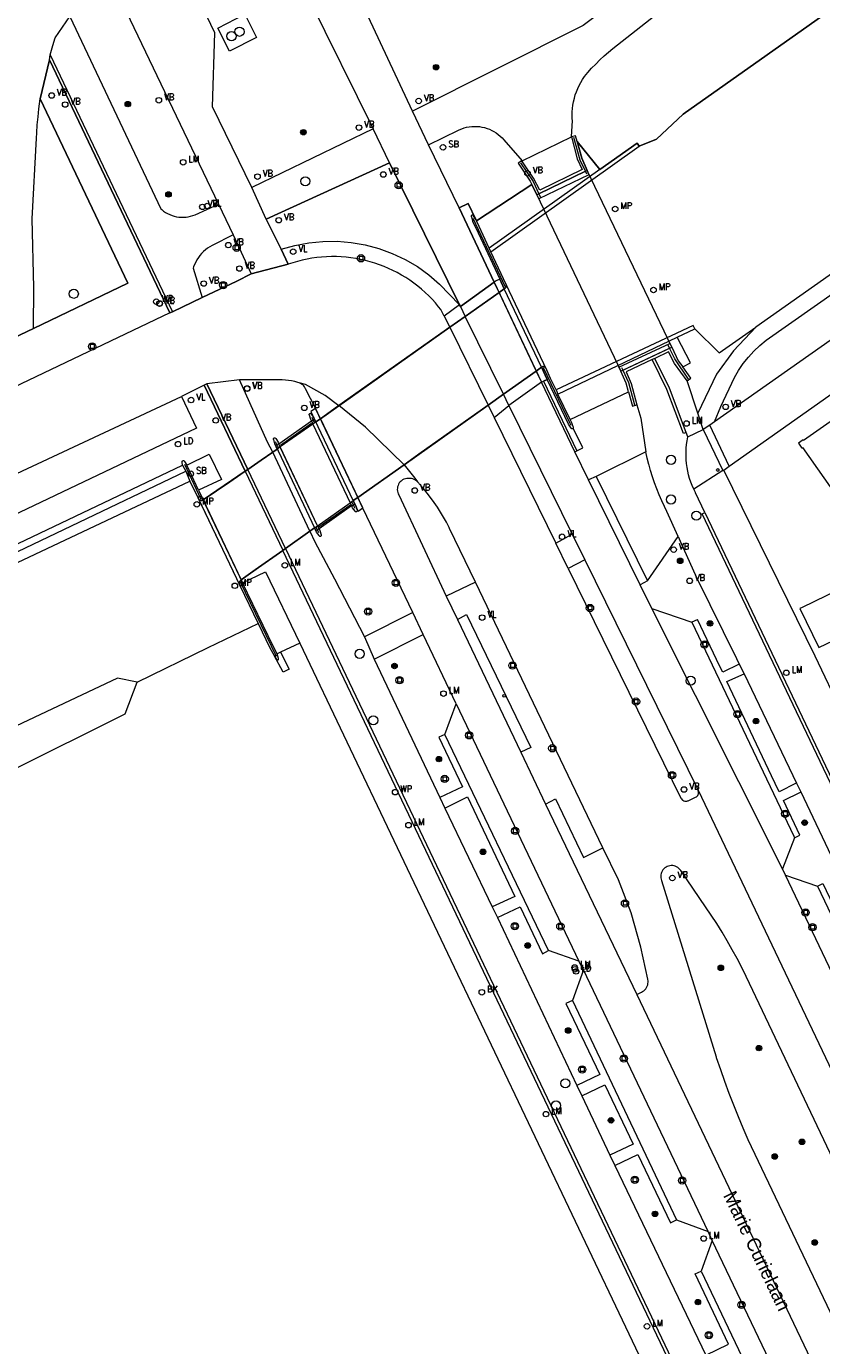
# Model space of a CAD drawing. Header units: metres. Extents: x 138165 to 154469, y 480134 to 494189.
# Tile 262 of 656: x 147745 to 147817, y 485831 to 485950. Entities that reach past the tile are written whole.
import ezdxf

# ---------------------------------------------------------------- set-up
doc = ezdxf.new("R2010")
doc.units = ezdxf.units.M
doc.header["$LTSCALE"] = 0.001
doc.header["$MEASUREMENT"] = 0
for name, color, linetype, lineweight in [('Level 5', 7, 'Continuous', 0), ('TOP-L-topo objecten punt', 7, 'Continuous', 0), ('TOP-L-topo objecten vlak', 7, 'Continuous', 0), ('TOP-L-water beschoeiing', 7, 'Continuous', 0), ('TOP-T-topo huisnummering naamgeving', 7, 'Continuous', 0), ('TOP_L_ballustrade', 7, 'Continuous', 0)]:
    doc.layers.add(name, color=color, linetype=linetype, lineweight=lineweight)
doc.styles.add('Style-INTL_ISO', font='INTL_ISO.shx')
doc.styles.add('Style-STANDARD', font='STANDARD.shx')

# ---------------------------------------------------------------- blocks, each defined once
blk = doc.blocks.new('24')
at = {"layer": 'TOP-L-topo objecten punt', "color": 7, "linetype": 'Continuous', "lineweight": 0}
for radius in [0.025, 0.0182, 0.0115, 0.005]:
    blk.add_circle((0, 0), radius, dxfattribs=at)
blk = doc.blocks.new('12')
at = {"layer": 'TOP-L-topo objecten punt', "color": 7, "linetype": 'Continuous', "lineweight": 0}
blk.add_circle((0, 0), 0.025, dxfattribs=at)
at = {"layer": 'TOP-L-topo objecten punt', "color": 7, "linetype": 'Continuous', "lineweight": 0, "style": 'Style-STANDARD'}
blk.add_text('MP', height=0.06, dxfattribs=at).set_placement((0.0483, 0))
blk = doc.blocks.new('39')
at = {"layer": 'TOP-L-topo objecten punt', "color": 7, "linetype": 'Continuous', "lineweight": 0}
for p, q in [((0.0175, 0.0175), (-0.0175, 0.0175)), ((-0.0175, 0.0175), (-0.0175, -0.0175)), ((0.0175, 0.0175), (0.0175, -0.0175)), ((0.0175, -0.0175), (-0.0175, -0.0175))]:
    blk.add_line(p, q, dxfattribs=at)
blk.add_circle((0, 0), 0.0332, dxfattribs=at)
blk = doc.blocks.new('*U13')
at = {"layer": 'Level 5', "color": 7, "linetype": 'Continuous', "lineweight": 0}
blk.add_circle((0, 0), 0.0415, dxfattribs=at)
blk = doc.blocks.new('150')
at = {"layer": 'Level 5', "color": 7, "linetype": 'Continuous', "lineweight": 0}
blk.add_blockref('*U13', (0, 0), dxfattribs=at)
blk = doc.blocks.new('121')
at = {"layer": 'TOP-L-topo objecten punt', "color": 7, "linetype": 'Continuous', "lineweight": 0}
blk.add_circle((0, 0), 0.025, dxfattribs=at)
at = {"layer": 'TOP-L-topo objecten punt', "color": 7, "linetype": 'Continuous', "lineweight": 0, "style": 'Style-STANDARD'}
blk.add_text('LD', height=0.06, dxfattribs=at).set_placement((0.0483, 0))
blk = doc.blocks.new('73')
at = {"layer": 'TOP-L-topo objecten punt', "color": 7, "linetype": 'Continuous', "lineweight": 0}
blk.add_circle((0, 0), 0.025, dxfattribs=at)
at = {"layer": 'TOP-L-topo objecten punt', "color": 7, "linetype": 'Continuous', "lineweight": 0, "style": 'Style-STANDARD'}
blk.add_text('WP', height=0.06, dxfattribs=at).set_placement((0.0483, 0))
blk = doc.blocks.new('72')
at = {"layer": 'TOP-L-topo objecten punt', "color": 7, "linetype": 'Continuous', "lineweight": 0}
blk.add_circle((0, 0), 0.025, dxfattribs=at)
at = {"layer": 'TOP-L-topo objecten punt', "color": 7, "linetype": 'Continuous', "lineweight": 0, "style": 'Style-STANDARD'}
blk.add_text('BK', height=0.06, dxfattribs=at).set_placement((0.0483, 0))
blk = doc.blocks.new('15')
at = {"layer": 'TOP-L-topo objecten punt', "color": 7, "linetype": 'Continuous', "lineweight": 0}
blk.add_circle((0, 0), 0.025, dxfattribs=at)
at = {"layer": 'TOP-L-topo objecten punt', "color": 7, "linetype": 'Continuous', "lineweight": 0, "style": 'Style-STANDARD'}
blk.add_text('VL', height=0.06, dxfattribs=at).set_placement((0.0483, 0))
blk = doc.blocks.new('10')
at = {"layer": 'TOP-L-topo objecten punt', "linetype": 'Continuous', "lineweight": 0}
blk.add_circle((0, 0), 0.0125, dxfattribs=at)
blk = doc.blocks.new('16')
at = {"layer": 'TOP-L-topo objecten punt', "color": 7, "linetype": 'Continuous', "lineweight": 0}
blk.add_circle((0, 0), 0.025, dxfattribs=at)
at = {"layer": 'TOP-L-topo objecten punt', "color": 7, "linetype": 'Continuous', "lineweight": 0, "style": 'Style-STANDARD'}
blk.add_text('LM', height=0.06, dxfattribs=at).set_placement((0.0483, 0))
blk = doc.blocks.new('14')
at = {"layer": 'TOP-L-topo objecten punt', "color": 7, "linetype": 'Continuous', "lineweight": 0}
blk.add_circle((0, 0), 0.025, dxfattribs=at)
at = {"layer": 'TOP-L-topo objecten punt', "color": 7, "linetype": 'Continuous', "lineweight": 0, "style": 'Style-STANDARD'}
blk.add_text('VB', height=0.06, dxfattribs=at).set_placement((0.0483, 0))
blk = doc.blocks.new('175')
at = {"layer": 'TOP-L-topo objecten punt', "color": 7, "linetype": 'Continuous', "lineweight": 0}
blk.add_circle((0, 0), 0.025, dxfattribs=at)
at = {"layer": 'TOP-L-topo objecten punt', "color": 7, "linetype": 'Continuous', "lineweight": 0, "style": 'Style-STANDARD'}
blk.add_text('SB', height=0.06, dxfattribs=at).set_placement((0.0483, 0))

msp = doc.modelspace()

# ---------------------------------------------------------------- linework, layer by layer
at = {"layer": 'TOP-L-topo objecten vlak', "flags": 128}
for points in [[(147794.89, 485940.05), (147796.93, 485937.48), (147800.32, 485939.88), (147800.51, 485939.6), (147802.08, 485940.24), (147804.52, 485942.53), (147915.11, 486020.65), (148013.78, 486090.78), (148125.18, 486168.91)], [(148125.18, 486168.91), (148013.78, 486090.78), (147915.11, 486020.65), (147804.52, 485942.53), (147802.08, 485940.24), (147800.51, 485939.6)], [(147869.4, 485964.3), (147865.73, 485961.72), (147863.38, 485959.6), (147862.6, 485959), (147859.78, 485957.51), (147811.1, 485923.19)], [(147779.95, 485942.8), (147770.77, 485962.41)], [(147807.35, 485914.59), (147807.92, 485915.97), (147809.18, 485918.6), (147809.55, 485919.25), (147809.97, 485919.87), (147810.43, 485920.46), (147810.93, 485921.01), (147811.48, 485921.52), (147812.06, 485921.99), (147860.59, 485956.07), (147863.62, 485957.87), (147869.49, 485961.92), (147869.82, 485962.07), (147870.18, 485962.16), (147870.54, 485962.19), (147870.91, 485962.16), (147871.26, 485962.06), (147871.59, 485961.9), (147871.89, 485961.69), (147872.14, 485961.43)], [(147806.87, 485959.76), (147804.43, 485957.35), (147795.43, 485950.57), (147779.95, 485942.8)], [(147794.36, 485940.46), (147794.45, 485941.95), (147794.44, 485942.09), (147794.43, 485942.41), (147794.44, 485942.72), (147794.46, 485943.03), (147794.5, 485943.34), (147794.56, 485943.65), (147794.63, 485943.96), (147794.72, 485944.26), (147794.82, 485944.55), (147794.94, 485944.84), (147795.07, 485945.12), (147795.21, 485945.4), (147795.38, 485945.67), (147795.55, 485945.93), (147795.85, 485946.29), (147796.2, 485946.68), (147796.57, 485947.07), (147796.95, 485947.44), (147797.33, 485947.8), (147797.73, 485948.15), (147798.14, 485948.48), (147798.56, 485948.81), (147812.69, 485959.95)], [(147762.96, 485957.1), (147770.53, 485953.02), (147776.36, 485941.18)], [(147867.71, 485957.05), (147807.35, 485914.59)], [(147753.25, 485953.31), (147762.32, 485934.36)], [(147747.05, 485947.91), (147747.27, 485948.76), (147747.5, 485949.46), (147748.83, 485951.38)], [(147748.83, 485951.38), (147757.09, 485933.93), (147757.17, 485933.86), (147757.34, 485933.72), (147757.52, 485933.6), (147757.7, 485933.49), (147757.9, 485933.4), (147758.1, 485933.32), (147758.3, 485933.26), (147758.51, 485933.21), (147758.73, 485933.18), (147758.94, 485933.16), (147759.15, 485933.16), (147759.37, 485933.17), (147759.58, 485933.2), (147759.79, 485933.25), (147760, 485933.31), (147760.2, 485933.39), (147762.32, 485934.36)], [(147765.34, 485935.85), (147761.77, 485943.18), (147761.99, 485949.9), (147760.87, 485952.24)], [(147765.76, 485949.47), (147763.33, 485948.24), (147762.26, 485950.34), (147764.72, 485951.6), (147765.76, 485949.47)], [(147746.98, 485947.44), (147747.05, 485947.91)], [(147747.05, 485947.91), (147758.14, 485924.57)], [(147757.9, 485924.47), (147746.98, 485947.44), (147746.14, 485943.92), (147754.09, 485927.17), (147745.52, 485923.07), (147736.64, 485918.84), (147730.46, 485915.85), (147732.19, 485912.21)], [(147746.14, 485943.92), (147746.98, 485947.44)], [(147746.98, 485947.44), (147757.9, 485924.47), (147758.14, 485924.57)], [(147745.52, 485923.07), (147745.55, 485926.79), (147745.41, 485933), (147745.79, 485940.34), (147745.81, 485940.81), (147745.87, 485941.54), (147745.87, 485941.54), (147745.94, 485942.28), (147746.02, 485943.01), (147746.14, 485943.92)], [(147745.52, 485923.07), (147754.09, 485927.17), (147746.14, 485943.92)], [(147781.4, 485939.74), (147779.95, 485942.8)], [(147808.68, 485910.56), (147827.81, 485924.05), (147846.29, 485937.07), (147847.59, 485937.99), (147852.75, 485941.54)], [(147776.36, 485941.18), (147765.34, 485935.85)], [(147777.86, 485938.1), (147776.36, 485941.18)], [(147781.4, 485939.74), (147784.11, 485941.07), (147784.18, 485941.1), (147784.4, 485941.19), (147784.62, 485941.27), (147784.85, 485941.33), (147785.08, 485941.37), (147785.31, 485941.4), (147785.54, 485941.41), (147785.78, 485941.41), (147786.01, 485941.39), (147786.24, 485941.35), (147786.47, 485941.3), (147786.7, 485941.23), (147786.92, 485941.15), (147787.13, 485941.05), (147787.33, 485940.94), (147787.53, 485940.82), (147787.72, 485940.68), (147787.9, 485940.53), (147788.07, 485940.36), (147788.23, 485940.19), (147789.88, 485938.29)], [(147794.36, 485940.46), (147794.88, 485938.47), (147795.34, 485937.48), (147791.49, 485935.61), (147790.93, 485936.72), (147789.86, 485938.28)], [(147789.88, 485938.29), (147794.36, 485940.46)], [(147794.89, 485940.05), (147794.75, 485940.56), (147794.36, 485940.46)], [(147784.16, 485934), (147781.4, 485939.74)], [(147787.06, 485930.01), (147800.51, 485939.6)], [(147790.78, 485936.13), (147791.23, 485935.2), (147791.4, 485935.28), (147795.64, 485937.34), (147795.8, 485937.41), (147795.32, 485938.51), (147794.89, 485940.05)], [(147796.93, 485937.48), (147794.89, 485940.05), (147795.32, 485938.51), (147795.8, 485937.41)], [(147800.51, 485939.6), (147800.32, 485939.88), (147796.93, 485937.48)], [(147784.19, 485925.21), (147777.86, 485938.1), (147766.66, 485932.98), (147768.02, 485930.25)], [(147766.66, 485932.98), (147777.86, 485938.1)], [(147777.86, 485938.1), (147784.19, 485925.21), (147784.28, 485925.06), (147787.35, 485927.27), (147784.16, 485934)], [(147789.86, 485938.28), (147789.53, 485938.06), (147790.63, 485936.43), (147790.78, 485936.13)], [(147789.88, 485938.29), (147789.86, 485938.28)], [(147796.93, 485937.48), (147786.89, 485930.36)], [(147795.8, 485937.41), (147795.64, 485937.34), (147791.4, 485935.28), (147791.23, 485935.2)], [(147795.8, 485937.41), (147795.95, 485937.02), (147791.4, 485934.84), (147791.23, 485935.2)], [(147791.23, 485935.2), (147798.86, 485919.18), (147803.47, 485921.36), (147795.8, 485937.41), (147791.23, 485935.2)], [(147766.66, 485932.98), (147765.34, 485935.85)], [(147784.16, 485934), (147784.99, 485934.41), (147785.68, 485932.95), (147785.74, 485932.82), (147790.78, 485936.13)], [(147791.23, 485935.2), (147790.78, 485936.13), (147785.74, 485932.82)], [(147762.32, 485934.36), (147763.65, 485931.55)], [(147785.68, 485932.95), (147784.99, 485934.41), (147784.16, 485934), (147787.35, 485927.27)], [(147785.68, 485932.95), (147785.47, 485933.28), (147785.47, 485933.29), (147785.45, 485933.32), (147785.41, 485933.34), (147785.37, 485933.35), (147785.33, 485933.34), (147785.3, 485933.32), (147785.27, 485933.28), (147785.27, 485933.24), (147785.28, 485933.2), (147785.39, 485932.81), (147785.9, 485931.73), (147787.87, 485927.55), (147788.25, 485926.65)], [(147765.29, 485928.02), (147768.65, 485928.89), (147768.02, 485930.25), (147766.66, 485932.98)], [(147785.74, 485932.82), (147785.68, 485932.95)], [(147786.89, 485930.36), (147785.99, 485932.33), (147785.74, 485932.82)], [(147763.65, 485931.55), (147761.73, 485930.6), (147761.52, 485930.48), (147761.33, 485930.35), (147761.14, 485930.2), (147760.96, 485930.04), (147760.79, 485929.87), (147760.64, 485929.69), (147760.49, 485929.5), (147760.36, 485929.3), (147760.25, 485929.09), (147760.14, 485928.87), (147760.06, 485928.65), (147760.02, 485928.55), (147760.83, 485925.87)], [(147763.65, 485931.55), (147765.29, 485928.02)], [(147768.02, 485930.25), (147769.26, 485930.6), (147770.52, 485930.84), (147771.8, 485930.97), (147773.09, 485930.98), (147774.38, 485930.88), (147775.65, 485930.66), (147776.89, 485930.33), (147778.1, 485929.88), (147779.27, 485929.33), (147780.38, 485928.68), (147781.43, 485927.93), (147782.4, 485927.09), (147783.3, 485926.16), (147784.19, 485925.21)], [(147768.02, 485930.25), (147768.65, 485928.89)], [(147782.82, 485924.19), (147782.52, 485924.77), (147782.31, 485925.04), (147782.02, 485925.38), (147781.72, 485925.71), (147781.41, 485926.03), (147781.09, 485926.33), (147780.75, 485926.63), (147780.41, 485926.91), (147780.06, 485927.18), (147779.7, 485927.44), (147779.32, 485927.68), (147778.94, 485927.91), (147778.55, 485928.13), (147778.16, 485928.33), (147777.76, 485928.52), (147777.35, 485928.69), (147776.93, 485928.85), (147776.51, 485928.99), (147776.09, 485929.12), (147775.66, 485929.23), (147775.22, 485929.33), (147774.79, 485929.41), (147774.35, 485929.48), (147773.9, 485929.53), (147773.46, 485929.56), (147773.02, 485929.58), (147772.57, 485929.58), (147772.13, 485929.57), (147771.68, 485929.54), (147771.24, 485929.49), (147770.8, 485929.43), (147770.36, 485929.35), (147769.93, 485929.26), (147769.5, 485929.15), (147769.07, 485929.03), (147768.65, 485928.89)], [(147787.06, 485930.01), (147786.89, 485930.36)], [(147788.45, 485927.06), (147787.06, 485930.01)], [(147768.65, 485928.89), (147765.29, 485928.02), (147763.97, 485927.37), (147760.83, 485925.87), (147758.14, 485924.57), (147757.9, 485924.47)], [(147760.83, 485925.87), (147763.97, 485927.37), (147765.29, 485928.02)], [(147787.35, 485927.27), (147784.28, 485925.06)], [(147791.65, 485918.18), (147792.17, 485918.42), (147791.64, 485919.56), (147788.25, 485926.65), (147787.87, 485927.55), (147787.52, 485927.38), (147787.35, 485927.27), (147791.65, 485918.18)], [(147787.79, 485926.32), (147787.35, 485927.27)], [(147784.72, 485924.16), (147787.79, 485926.32)], [(147787.79, 485926.32), (147784.72, 485924.16)], [(147788.2, 485917.09), (147791.16, 485919.19), (147791.17, 485919.19), (147791.64, 485919.56), (147791.7, 485919.59), (147791.76, 485919.6), (147791.82, 485919.61), (147791.89, 485919.59), (147791.94, 485919.56), (147791.99, 485919.52), (147792.03, 485919.47), (147792.12, 485919.28), (147788.45, 485927.06), (147788.47, 485926.99), (147788.47, 485926.93), (147788.46, 485926.86), (147788.43, 485926.8), (147788.39, 485926.75), (147788.36, 485926.72), (147788.25, 485926.65), (147787.79, 485926.32)], [(147787.79, 485926.32), (147788.25, 485926.65)], [(147788.2, 485917.09), (147791.16, 485919.2), (147787.79, 485926.32)], [(147788.25, 485926.65), (147788.36, 485926.72), (147788.39, 485926.75), (147788.43, 485926.8), (147788.46, 485926.86), (147788.47, 485926.93), (147788.47, 485926.99), (147788.45, 485927.06)], [(147792.12, 485919.28), (147788.45, 485927.06)], [(147758.14, 485924.57), (147760.83, 485925.87)], [(147784.19, 485925.21), (147782.82, 485924.19)], [(147784.28, 485925.06), (147784.19, 485925.21)], [(147784.28, 485925.06), (147784.72, 485924.16)], [(147757.9, 485924.47), (147732.19, 485912.21)], [(147782.82, 485924.19), (147783.33, 485923.17)], [(147783.33, 485923.17), (147784.72, 485924.16)], [(147784.72, 485924.16), (147783.33, 485923.17)], [(147788.2, 485917.09), (147784.72, 485924.16)], [(147736.64, 485918.84), (147745.52, 485923.07)], [(147783.33, 485923.17), (147777.09, 485918.75), (147776.96, 485918.66), (147773.26, 485916.05), (147772.33, 485915.39), (147771.58, 485914.86), (147771.17, 485914.57), (147770.89, 485914.37), (147774.28, 485907.23), (147774.56, 485907.43), (147774.98, 485907.72)], [(147773.26, 485916.05), (147776.96, 485918.66), (147777.09, 485918.75), (147783.33, 485923.17)], [(147783.33, 485923.17), (147773.26, 485916.06)], [(147783.33, 485923.17), (147786.8, 485916.09)], [(147805.57, 485923.03), (147805.42, 485923.33), (147792.97, 485917.5)], [(147803.98, 485922.28), (147805.57, 485923.03)], [(147805.57, 485923.03), (147807.79, 485920.85), (147811.1, 485923.19)], [(147811.1, 485923.19), (147809.07, 485921.03), (147807.53, 485918.9), (147805.83, 485915.38)], [(147793.14, 485917.11), (147803.98, 485922.28)], [(147798.86, 485919.18), (147798.67, 485919.54), (147803.29, 485921.7), (147803.47, 485921.36)], [(147798.86, 485919.18), (147799.03, 485919.26), (147803.28, 485921.27), (147803.47, 485921.36)], [(147803.47, 485921.36), (147804.07, 485920.12), (147804.47, 485919.57)], [(147804.47, 485919.57), (147805.19, 485919.95), (147803.98, 485922.28)], [(147801.7, 485920.23), (147799.34, 485919.11), (147799.79, 485918.05), (147800.31, 485916.13)], [(147801.94, 485920.34), (147801.7, 485920.23)], [(147804.77, 485913.62), (147804.53, 485913.51), (147803.02, 485917.53), (147801.7, 485920.23)], [(147804.87, 485918.3), (147803.71, 485919.89), (147803.18, 485920.93), (147801.94, 485920.34)], [(147804.77, 485913.62), (147803.28, 485917.63), (147801.94, 485920.34)], [(147791.16, 485919.19), (147788.2, 485917.09)], [(147791.64, 485919.56), (147791.17, 485919.19), (147791.16, 485919.19)], [(147791.16, 485919.19), (147791.65, 485918.18)], [(147792.12, 485919.28), (147792.03, 485919.47), (147791.99, 485919.52), (147791.94, 485919.56), (147791.89, 485919.59), (147791.82, 485919.61), (147791.76, 485919.6), (147791.7, 485919.59), (147791.64, 485919.56)], [(147791.64, 485919.56), (147792.17, 485918.42)], [(147792.97, 485917.5), (147792.48, 485918.53), (147792.12, 485919.28)], [(147799.56, 485917.3), (147799.34, 485918.1), (147798.86, 485919.18)], [(147804.87, 485918.3), (147805.2, 485918.54), (147804.47, 485919.57)], [(147761.02, 485917.9), (147758.95, 485916.89)], [(147761.02, 485917.9), (147764.74, 485910.1), (147764.97, 485910.27), (147761.26, 485918.02)], [(147761.26, 485918.02), (147761.02, 485917.9)], [(147764.74, 485910.1), (147761.02, 485917.9)], [(147764.22, 485918.4), (147761.26, 485918.02)], [(147761.26, 485918.02), (147764.97, 485910.27), (147764.97, 485910.27)], [(147769.64, 485918.12), (147769.52, 485918.16), (147769.24, 485918.24), (147768.96, 485918.3), (147768.68, 485918.35), (147768.39, 485918.38), (147768.11, 485918.4), (147764.22, 485918.4)], [(147767.25, 485911.83), (147766.77, 485912.75), (147764.22, 485918.4)], [(147773.26, 485916.05), (147772.02, 485916.98), (147770.22, 485917.97), (147769.64, 485918.12)], [(147771.58, 485914.86), (147771.12, 485915.81), (147770.23, 485917.59), (147770.2, 485917.64), (147770.14, 485917.75), (147770.06, 485917.85), (147769.97, 485917.94), (147769.87, 485918.01), (147769.76, 485918.07), (147769.64, 485918.12)], [(147791.65, 485918.18), (147788.69, 485916.08)], [(147794.67, 485911.85), (147791.65, 485918.18)], [(147792.17, 485918.42), (147791.84, 485918.27), (147794.87, 485911.95)], [(147794.52, 485914.01), (147794.49, 485913.98), (147794.45, 485913.96), (147794.41, 485913.96), (147794.37, 485913.97), (147794.33, 485914), (147794.11, 485914.36), (147792.17, 485918.42)], [(147805.83, 485915.38), (147804.87, 485918.3)], [(147619.1, 485850.46), (147723.01, 485900.08), (147758.95, 485916.89)], [(147758.95, 485916.89), (147760.33, 485914.01), (147675.62, 485873.66)], [(147788.2, 485917.09), (147786.8, 485916.09)], [(147786.8, 485916.09), (147788.2, 485917.09)], [(147788.69, 485916.08), (147788.2, 485917.09)], [(147792.97, 485917.5), (147793.14, 485917.11)], [(147794.26, 485914.8), (147793.14, 485917.11)], [(147794.26, 485914.8), (147799.56, 485917.3)], [(147799.56, 485917.3), (147799.92, 485916.01), (147800.31, 485916.13)], [(147767.66, 485912.11), (147767.66, 485912.11), (147767.43, 485912.58), (147767.33, 485912.97), (147767.32, 485912.98), (147767.31, 485913.02), (147767.32, 485913.06), (147767.34, 485913.1), (147767.37, 485913.12), (147767.41, 485913.13), (147767.45, 485913.12), (147767.49, 485913.1), (147767.52, 485913.07), (147767.74, 485912.73), (147767.8, 485912.59), (147770.76, 485914.66), (147770.69, 485914.79), (147770.58, 485915.18)], [(147770.56, 485915.22), (147770.56, 485915.27), (147770.58, 485915.3), (147770.61, 485915.33), (147770.64, 485915.34), (147770.69, 485915.34), (147770.72, 485915.33), (147770.75, 485915.3), (147770.77, 485915.26), (147770.98, 485914.96), (147771.17, 485914.57)], [(147770.56, 485915.22), (147770.57, 485915.19), (147770.58, 485915.18)], [(147770.58, 485915.18), (147770.56, 485915.22)], [(147774.67, 485907.13), (147775, 485906.47), (147775.42, 485906.77), (147771.12, 485915.8), (147770.7, 485915.51), (147771.04, 485914.79)], [(147773.26, 485916.06), (147771.58, 485914.85), (147774.98, 485907.72)], [(147771.58, 485914.86), (147773.26, 485916.05)], [(147779.17, 485910.69), (147775.67, 485914.09), (147773.26, 485916.06)], [(147786.8, 485916.09), (147780.51, 485911.64), (147779.17, 485910.69)], [(147779.17, 485910.69), (147780.51, 485911.64), (147786.8, 485916.09)], [(147779.17, 485910.69), (147786.8, 485916.09)], [(147786.8, 485916.09), (147787.35, 485914.97)], [(147787.35, 485914.97), (147788.69, 485916.08)], [(147788.69, 485916.08), (147794.42, 485904.37)], [(147800.31, 485916.13), (147800.67, 485914.91), (147801.12, 485911.85)], [(147806.32, 485913.89), (147805.83, 485915.38)], [(147818.76, 485915.23), (147815.45, 485912.9), (147815.41, 485912.95), (147814.97, 485912.64), (147815.28, 485912.2), (147815.34, 485912.24), (147819.79, 485905.92)], [(147771.17, 485914.57), (147771.12, 485914.54), (147770.89, 485914.37), (147767.93, 485912.3), (147767.66, 485912.11)], [(147771.04, 485914.79), (147770.76, 485914.67), (147770.89, 485914.37), (147774.29, 485907.24), (147774.43, 485906.94), (147774.67, 485907.13)], [(147771.04, 485914.79), (147774.55, 485907.41), (147774.67, 485907.13)], [(147771.58, 485914.86), (147771.17, 485914.57)], [(147771.17, 485914.57), (147771.58, 485914.86)], [(147771.17, 485914.57), (147771.17, 485914.57)], [(147787.35, 485914.97), (147792.95, 485903.57)], [(147794.52, 485914.01), (147794.54, 485914.04), (147794.54, 485914.09), (147794.53, 485914.13), (147794.4, 485914.5), (147794.26, 485914.8)], [(147794.87, 485911.95), (147795.4, 485912.22), (147794.52, 485914.01)], [(147806.93, 485914.27), (147806.32, 485913.89)], [(147807.35, 485914.59), (147806.93, 485914.27)], [(147808.68, 485910.56), (147806.93, 485914.27)], [(147804.93, 485913.21), (147804.77, 485913.62)], [(147805.48, 485908.47), (147805.34, 485908.79), (147805.21, 485909.11), (147805.1, 485909.44), (147805.01, 485909.77), (147804.93, 485910.11), (147804.86, 485910.45), (147804.82, 485910.79), (147804.79, 485911.14), (147804.77, 485911.49), (147804.77, 485911.83), (147804.79, 485912.18), (147804.82, 485912.52), (147804.87, 485912.86), (147804.87, 485912.87), (147804.93, 485913.21)], [(147804.93, 485913.21), (147806.32, 485913.89)], [(147806.32, 485913.89), (147808.11, 485910.16)], [(147759.45, 485910.65), (147761.47, 485911.66), (147762.58, 485909.36), (147760.5, 485908.39)], [(147770.62, 485904.65), (147771.04, 485904.95), (147771.32, 485905.14), (147767.93, 485912.3), (147767.66, 485912.11), (147767.25, 485911.82), (147766.2, 485911.11), (147764.97, 485910.27), (147764.74, 485910.1), (147763.34, 485909.15), (147760.92, 485907.49), (147760.86, 485907.46), (147760.8, 485907.45), (147760.73, 485907.44), (147760.66, 485907.46), (147760.6, 485907.49), (147760.55, 485907.53), (147760.5, 485907.59), (147764.25, 485899.73), (147764.22, 485899.81), (147764.21, 485899.89), (147764.21, 485899.97), (147764.23, 485900.04), (147764.27, 485900.12), (147764.32, 485900.18), (147764.38, 485900.23), (147764.38, 485900.24), (147765.66, 485901.14), (147768.17, 485902.91), (147768.4, 485903.08)], [(147770.62, 485904.65), (147767.25, 485911.83), (147764.97, 485910.26)], [(147764.97, 485910.27), (147766.2, 485911.11), (147767.25, 485911.82)], [(147767.66, 485912.11), (147767.25, 485911.82)], [(147767.25, 485911.83), (147767.66, 485912.11)], [(147767.25, 485911.82), (147767.25, 485911.83)], [(147771.32, 485905.15), (147767.92, 485912.28), (147767.8, 485912.59), (147767.5, 485912.45), (147771.04, 485904.95), (147771.15, 485904.72), (147771.46, 485904.87), (147771.32, 485905.15)], [(147794.67, 485911.85), (147794.87, 485911.95)], [(147795.93, 485909.31), (147794.67, 485911.85)], [(147801.12, 485911.85), (147796.61, 485909.62)], [(147804.06, 485904.16), (147803.03, 485906.43), (147802.82, 485906.89), (147802.57, 485907.42), (147802.33, 485907.96), (147802.11, 485908.5), (147801.91, 485909.05), (147801.72, 485909.6), (147801.55, 485910.16), (147801.41, 485910.64), (147801.39, 485910.72), (147801.24, 485911.29), (147801.12, 485911.85)], [(147717.54, 485890.88), (147717.57, 485890.9), (147759.06, 485910.66)], [(147759.06, 485910.66), (147759.01, 485910.91), (147759.01, 485910.94), (147759.01, 485910.98), (147759.03, 485911.02), (147759.07, 485911.05), (147759.11, 485911.06), (147759.15, 485911.06), (147759.19, 485911.04), (147759.22, 485911.01), (147759.23, 485910.97), (147759.45, 485910.65)], [(147759.06, 485910.66), (147759.34, 485910.09)], [(147760.5, 485908.39), (147759.45, 485910.65)], [(147779.17, 485910.69), (147774.98, 485907.72)], [(147774.98, 485907.72), (147779.17, 485910.69)], [(147779.17, 485910.69), (147780.16, 485909.48), (147780.4, 485909.14)], [(147808.21, 485910.21), (147808.68, 485910.56)], [(147717.81, 485890.26), (147759.34, 485910.09)], [(147718.13, 485889.59), (147759.73, 485909.21)], [(147759.34, 485910.09), (147759.73, 485909.21)], [(147759.73, 485909.21), (147760.5, 485907.59)], [(147760.92, 485907.49), (147763.34, 485909.15), (147764.74, 485910.1)], [(147764.74, 485910.1), (147760.92, 485907.49), (147764.38, 485900.23), (147768.16, 485902.92)], [(147764.97, 485910.27), (147764.74, 485910.1)], [(147764.97, 485910.26), (147764.74, 485910.1)], [(147764.74, 485910.1), (147768.16, 485902.92)], [(147768.4, 485903.08), (147764.97, 485910.26)], [(147780.4, 485909.14), (147780.32, 485909.2), (147780.21, 485909.28), (147780.09, 485909.35), (147779.96, 485909.4), (147779.83, 485909.43), (147779.69, 485909.45), (147779.56, 485909.45), (147779.42, 485909.44), (147779.29, 485909.41), (147779.16, 485909.37), (147779.04, 485909.31), (147779.01, 485909.29), (147778.9, 485909.21), (147778.81, 485909.13), (147778.73, 485909.03), (147778.67, 485908.92), (147778.62, 485908.8), (147778.58, 485908.68), (147778.56, 485908.56), (147778.55, 485908.43), (147778.56, 485908.3), (147778.59, 485908.18), (147778.63, 485908.06), (147778.69, 485907.95), (147783, 485898.74)], [(147785.66, 485900.03), (147783.31, 485904.89), (147783.26, 485904.99), (147783.02, 485905.46), (147782.76, 485905.92), (147782.48, 485906.38), (147782.2, 485906.83), (147781.89, 485907.27), (147781.58, 485907.7), (147781.26, 485908.12), (147780.92, 485908.53), (147780.4, 485909.14)], [(147796.61, 485909.62), (147795.93, 485909.31)], [(147800.62, 485899.79), (147795.93, 485909.31)], [(147796.61, 485909.62), (147801.27, 485900.15)], [(147808.11, 485910.16), (147805.48, 485908.47)], [(147808.11, 485910.16), (147808.21, 485910.21)], [(147828.37, 485868.42), (147825.92, 485873.54), (147823.6, 485878.42), (147821.28, 485883.29), (147818.95, 485888.16), (147816.5, 485893.32), (147808.21, 485910.21)], [(147760.5, 485908.39), (147760.92, 485907.49)], [(147806.47, 485906.36), (147805.64, 485908.14), (147805.63, 485908.16), (147805.48, 485908.47)], [(147760.76, 485907.85), (147760.45, 485907.7), (147764.28, 485899.67), (147764.59, 485899.81), (147760.76, 485907.85)], [(147760.5, 485907.59), (147764.25, 485899.73)], [(147760.5, 485907.59), (147760.55, 485907.53), (147760.6, 485907.49), (147760.66, 485907.46), (147760.73, 485907.44), (147760.8, 485907.45), (147760.86, 485907.46), (147760.92, 485907.49)], [(147771.04, 485904.95), (147771.29, 485905.12), (147774.28, 485907.23), (147774.56, 485907.43)], [(147774.56, 485907.43), (147774.59, 485907.36), (147774.79, 485906.95), (147774.91, 485906.56), (147774.92, 485906.52), (147774.91, 485906.48), (147774.88, 485906.45), (147774.85, 485906.42), (147774.81, 485906.42), (147774.77, 485906.42), (147774.74, 485906.45), (147774.72, 485906.47), (147774.49, 485906.79), (147774.41, 485906.95), (147771.46, 485904.86), (147771.53, 485904.72), (147771.64, 485904.32), (147771.65, 485904.28), (147771.64, 485904.24), (147771.62, 485904.21), (147771.59, 485904.18), (147771.55, 485904.17), (147771.51, 485904.18), (147771.48, 485904.2), (147771.45, 485904.24), (147771.45, 485904.25), (147771.23, 485904.56), (147771.04, 485904.95), (147771.04, 485904.95)], [(147774.98, 485907.72), (147774.56, 485907.43)], [(147779.96, 485897.26), (147775.44, 485906.75), (147774.98, 485907.72)], [(147836.26, 485843.23), (147806.23, 485906.24), (147806.47, 485906.36)], [(147806.47, 485906.36), (147837.86, 485840.46), (147876.69, 485759.11)], [(147770.62, 485904.65), (147768.4, 485903.08)], [(147768.4, 485903.08), (147770.62, 485904.65)], [(147771.04, 485904.95), (147770.62, 485904.65)], [(147770.62, 485904.65), (147771.06, 485903.7), (147772.86, 485900.33), (147775.57, 485895.07)], [(147792.95, 485903.57), (147794.42, 485904.37)], [(147794.42, 485904.37), (147795.58, 485902.06)], [(147794.06, 485901.28), (147792.95, 485903.57)], [(147801.27, 485900.15), (147804.06, 485904.16)], [(147804.06, 485904.16), (147804.24, 485903.76), (147805.72, 485900.46), (147809.35, 485893.09), (147809.6, 485892.57)], [(147768.17, 485902.91), (147765.66, 485901.14), (147764.38, 485900.24)], [(147768.16, 485902.92), (147768.4, 485903.08)], [(147768.4, 485903.08), (147768.17, 485902.91)], [(147837.96, 485756.49), (147768.17, 485902.91)], [(147768.4, 485903.08), (147838.2, 485756.58), (147837.96, 485756.49)], [(147795.58, 485902.06), (147794.06, 485901.28)], [(147795.58, 485902.06), (147805.86, 485881.13)], [(147764.51, 485899.97), (147766.59, 485900.97), (147769.7, 485894.49)], [(147794.06, 485901.28), (147804.31, 485880.42), (147804.31, 485880.42), (147804.36, 485880.34), (147804.42, 485880.27), (147804.49, 485880.22), (147804.57, 485880.17), (147804.65, 485880.15), (147804.74, 485880.13), (147804.83, 485880.14), (147804.92, 485880.16), (147804.98, 485880.18), (147805.63, 485880.49), (147805.64, 485880.49), (147805.71, 485880.53), (147805.78, 485880.59), (147805.83, 485880.66), (147805.87, 485880.74), (147805.9, 485880.82), (147805.91, 485880.91), (147805.9, 485880.99), (147805.88, 485881.08), (147805.86, 485881.13)], [(147764.38, 485900.24), (147764.38, 485900.23), (147764.32, 485900.18), (147764.27, 485900.12), (147764.23, 485900.04), (147764.21, 485899.97), (147764.21, 485899.89), (147764.22, 485899.81), (147764.25, 485899.73)], [(147764.25, 485899.73), (147765.92, 485896.28)], [(147764.38, 485900.24), (147764.51, 485899.97)], [(147767.64, 485893.51), (147767.31, 485894.15), (147764.51, 485899.97)], [(147785.66, 485900.03), (147783, 485898.74)], [(147797.23, 485875.89), (147785.66, 485900.03)], [(147801.27, 485900.15), (147800.62, 485899.79)], [(147801.67, 485897.64), (147800.62, 485899.79)], [(147815.32, 485897.74), (147815.12, 485897.64), (147816.83, 485894.08), (147821.39, 485896.28), (147819.67, 485899.84), (147815.32, 485897.74)], [(147783, 485898.74), (147784.01, 485896.64)], [(147779.96, 485897.26), (147775.57, 485895.07)], [(147780.89, 485895.28), (147779.96, 485897.26)], [(147801.67, 485897.64), (147805.29, 485896.39)], [(147813.52, 485874.01), (147801.67, 485897.64)], [(147754.95, 485890.96), (147761.39, 485894.08), (147765.92, 485896.28)], [(147765.92, 485896.28), (147766.99, 485894.05), (147767.36, 485893.36)], [(147784.01, 485896.64), (147784.85, 485897.08), (147790.69, 485885.01), (147789.77, 485884.59)], [(147784.01, 485896.64), (147789.77, 485884.59)], [(147809.6, 485892.57), (147808.1, 485891.84), (147807.84, 485892.37), (147805.81, 485896.63), (147805.78, 485896.62), (147805.29, 485896.39)], [(147805.29, 485896.39), (147814.55, 485876.96), (147814.62, 485876.81)], [(147775.57, 485895.07), (147776.46, 485893.04)], [(147776.46, 485893.04), (147780.89, 485895.28)], [(147783.9, 485888.98), (147780.89, 485895.28)], [(147767.96, 485893.67), (147768.75, 485892.13), (147768.18, 485891.84), (147767.36, 485893.36)], [(147767.96, 485893.67), (147767.64, 485893.51)], [(147769.7, 485894.49), (147767.96, 485893.67)], [(147769.7, 485894.49), (147808.12, 485813.85)], [(147767.36, 485893.36), (147767.59, 485893), (147767.6, 485892.99), (147767.63, 485892.96), (147767.67, 485892.95), (147767.71, 485892.96), (147767.74, 485892.98), (147767.76, 485893.01), (147767.77, 485893.05), (147767.76, 485893.09), (147767.64, 485893.51)], [(147776.46, 485893.04), (147782.43, 485880.46)], [(147809.6, 485892.57), (147810.04, 485891.7)], [(147754.95, 485890.96), (147753.14, 485891.31), (147699.59, 485866.03)], [(147814.8, 485881.79), (147814.78, 485881.78), (147813.23, 485881), (147812.88, 485881.75), (147812.54, 485882.45), (147808.49, 485891), (147810.04, 485891.7)], [(147810.04, 485891.7), (147810.37, 485891), (147814.8, 485881.79)], [(147701.73, 485862.1), (147753.84, 485888.07), (147754.95, 485890.96)], [(147782.88, 485886.2), (147783.9, 485888.98)], [(147783.9, 485888.98), (147795.05, 485865.62)], [(147782.88, 485886.2), (147782.34, 485885.95), (147784.48, 485881.44), (147782.43, 485880.46)], [(147792.27, 485866.59), (147782.88, 485886.2)], [(147789.77, 485884.59), (147792.02, 485879.87)], [(147814.8, 485881.79), (147815.2, 485880.98)], [(147782.43, 485880.46), (147782.87, 485879.5)], [(147782.87, 485879.5), (147784.92, 485880.53), (147789.24, 485871.48), (147787.17, 485870.54)], [(147805.86, 485881.13), (147852.12, 485784.04), (147852.53, 485783.23), (147852.95, 485782.43), (147853.39, 485781.64), (147853.54, 485781.39), (147857.54, 485774.42)], [(147814.62, 485876.81), (147815.12, 485877.04), (147813.62, 485880.19), (147815.17, 485880.96), (147815.2, 485880.98)], [(147815.2, 485880.98), (147820.98, 485868.79)], [(147782.87, 485879.5), (147787.17, 485870.54)], [(147792.02, 485879.87), (147792.91, 485880.35), (147795.45, 485875.04), (147797.23, 485875.89)], [(147792.02, 485879.87), (147800.29, 485862.59)], [(147814.62, 485876.81), (147813.52, 485874.01)], [(147800.29, 485862.59), (147800.72, 485862.79), (147800.83, 485862.85), (147800.94, 485862.92), (147801.03, 485863.01), (147801.12, 485863.11), (147801.19, 485863.22), (147801.24, 485863.33), (147801.29, 485863.46), (147801.31, 485863.58), (147801.32, 485863.71), (147801.32, 485863.84), (147801.3, 485863.95), (147801.29, 485863.98), (147800.66, 485866.9), (147799.79, 485869.99), (147798.64, 485873), (147797.23, 485875.89)], [(147810.54, 485863.6), (147810.24, 485864.22), (147809.83, 485865.04), (147809.4, 485865.85), (147808.96, 485866.65), (147808.51, 485867.45), (147808.04, 485868.24), (147807.56, 485869.02), (147807.06, 485869.79), (147806.55, 485870.55), (147804.29, 485873.85), (147804.21, 485873.95), (147804.12, 485874.04), (147804.02, 485874.12), (147803.92, 485874.18), (147803.8, 485874.23), (147803.68, 485874.27), (147803.56, 485874.29), (147803.43, 485874.29), (147803.31, 485874.28), (147803.18, 485874.25), (147803.07, 485874.21), (147802.96, 485874.15), (147802.85, 485874.08), (147802.76, 485873.99), (147802.68, 485873.9), (147802.61, 485873.79), (147802.55, 485873.68), (147802.52, 485873.56), (147802.49, 485873.44), (147802.48, 485873.31), (147802.49, 485873.19), (147802.51, 485873.07), (147802.55, 485872.95), (147807.5, 485856.92), (147807.52, 485856.87), (147807.89, 485855.79), (147808.27, 485854.71), (147808.66, 485853.64), (147809.07, 485852.58), (147809.5, 485851.52), (147809.94, 485850.47), (147810.39, 485849.42), (147843.1, 485780.81)], [(147813.81, 485873.43), (147813.52, 485874.01)], [(147813.81, 485873.43), (147816.7, 485872.42)], [(147825.13, 485849.67), (147813.81, 485873.43)], [(147816.7, 485872.42), (147817.19, 485872.66), (147819.4, 485868.04), (147820.98, 485868.79)], [(147816.7, 485872.42), (147826.18, 485852.58)], [(147787.17, 485870.54), (147787.64, 485869.59)], [(147787.64, 485869.59), (147789.71, 485870.55), (147791.75, 485866.29), (147792.27, 485866.59)], [(147787.64, 485869.59), (147794.85, 485854.33)], [(147795.05, 485865.62), (147792.27, 485866.59)], [(147795.47, 485864.82), (147794.45, 485862.04)], [(147795.47, 485864.82), (147795.05, 485865.62)], [(147806.77, 485841.06), (147795.47, 485864.82)], [(147800.29, 485862.59), (147840.83, 485777.56), (147841.19, 485776.75), (147841.54, 485775.93), (147841.86, 485775.11), (147842.18, 485774.28), (147842.48, 485773.45), (147842.77, 485772.61), (147842.98, 485771.95), (147844.22, 485768.13)], [(147849.83, 485780.96), (147810.54, 485863.6)], [(147794.45, 485862.04), (147793.87, 485861.77), (147796.95, 485855.33), (147794.85, 485854.33)], [(147794.45, 485862.04), (147803.91, 485842.14)], [(147794.85, 485854.33), (147795.32, 485853.39)], [(147795.32, 485853.39), (147797.41, 485854.39), (147799.97, 485849), (147797.84, 485848.01)], [(147795.32, 485853.39), (147797.84, 485848.01)], [(147798.32, 485847.07), (147800.41, 485848.07), (147803.37, 485841.86), (147803.91, 485842.14)], [(147797.84, 485848.01), (147798.32, 485847.07)], [(147798.32, 485847.07), (147806.57, 485829.84)], [(147803.91, 485842.14), (147806.77, 485841.06)], [(147807.15, 485840.25), (147806.77, 485841.06)], [(147807.15, 485840.25), (147806.15, 485837.46)], [(147818.48, 485816.49), (147807.15, 485840.25)], [(147806.57, 485829.84), (147808.62, 485830.83), (147805.6, 485837.22), (147806.15, 485837.46)], [(147806.15, 485837.46), (147815.68, 485817.47)]]:
    msp.add_lwpolyline(points, dxfattribs=at)
at = {"layer": 'TOP-L-water beschoeiing', "flags": 128}
msp.add_lwpolyline([(147754.95, 485890.96), (147761.39, 485894.08), (147765.92, 485896.28)], dxfattribs=at)
at = {"layer": 'TOP_L_ballustrade', "flags": 128}
for points in [[(147795.77, 485937.07), (147795.64, 485937.34), (147795.17, 485938.35), (147794.58, 485940.41)], [(147789.73, 485938.11), (147790.89, 485936.39), (147791.4, 485935.28), (147791.56, 485934.95)], [(147788.38, 485926.81), (147785.44, 485933.05)], [(147805, 485918.47), (147803.74, 485920.29), (147803.28, 485921.27), (147803.15, 485921.55)], [(147794.35, 485914.25), (147794.26, 485914.43), (147791.84, 485919.5)], [(147798.91, 485919.52), (147799.03, 485919.26), (147799.54, 485918.17), (147800.09, 485916.12)], [(147767.94, 485912.48), (147770.76, 485914.47)], [(147770.78, 485915.02), (147771, 485914.53)], [(147767.78, 485912.22), (147767.51, 485912.78)], [(147759.22, 485910.73), (147760.71, 485907.56)], [(147771.44, 485905.04), (147774.31, 485907.05)], [(147774.45, 485907.27), (147774.46, 485907.24), (147774.7, 485906.74)], [(147771.43, 485904.5), (147771.2, 485905.01)], [(147764.3, 485900.06), (147767.55, 485893.31)]]:
    msp.add_lwpolyline(points, dxfattribs=at)

# ---------------------------------------------------------------- block references
at = {"layer": 'TOP-L-topo objecten punt', "xscale": 10, "yscale": 10, "zscale": 10}
for name, p in [('150', (147763.5, 485949.6)), ('150', (147764.23, 485950)), ('24', (147782.08, 485946.78)), ('14', (147747.17, 485944.21)), ('14', (147748.4, 485943.39)), ('14', (147756.9, 485943.78)), ('14', (147780.5, 485943.71)), ('24', (147754.09, 485943.43)), ('14', (147775.07, 485941.3)), ('24', (147770.03, 485940.88)), ('175', (147782.71, 485939.51)), ('16', (147759.11, 485938.15)), ('14', (147765.86, 485936.85)), ('150', (147770.2, 485936.42)), ('14', (147777.29, 485937.04)), ('14', (147790.38, 485937.15)), ('24', (147757.78, 485935.23)), ('39', (147778.68, 485936.06)), ('14', (147760.86, 485934.1)), ('15', (147761.29, 485934.18)), ('12', (147798.34, 485933.91)), ('14', (147767.79, 485932.89)), ('14', (147763.21, 485930.63)), ('39', (147763.97, 485930.39)), ('15', (147769.1, 485930.03)), ('39', (147775.26, 485929.43)), ('15', (147764.22, 485928.5)), ('14', (147764.22, 485928.5)), ('14', (147760.98, 485927.14)), ('39', (147762.75, 485927)), ('12', (147801.82, 485926.55)), ('150', (147749.18, 485926.21)), ('73', (147756.67, 485925.49)), ('14', (147756.96, 485925.32)), ('15', (147756.98, 485925.33)), ('39', (147750.85, 485921.43)), ('14', (147764.91, 485917.59)), ('15', (147764.92, 485917.61)), ('15', (147759.83, 485916.56)), ('14', (147770.11, 485915.85)), ('14', (147808.37, 485915.94)), ('14', (147762.07, 485914.71)), ('16', (147804.82, 485914.43)), ('121', (147758.65, 485912.56)), ('150', (147803.41, 485911.13)), ('175', (147759.8, 485909.87)), ('10', (147807.67, 485910.21)), ('14', (147780.14, 485908.35)), ('150', (147803.4, 485907.53)), ('12', (147760.35, 485907.09)), ('150', (147805.7, 485906.07)), ('15', (147793.52, 485904.15)), ('14', (147803.65, 485902.98)), ('16', (147768.34, 485901.55)), ('24', (147804.24, 485901.96)), ('12', (147763.8, 485899.7)), ('39', (147778.43, 485899.97)), ('14', (147805.1, 485900.15)), ('39', (147775.9, 485897.36)), ('15', (147786.26, 485896.81)), ('39', (147796.05, 485897.68)), ('24', (147806.95, 485896.28)), ('150', (147775.13, 485893.52)), ('39', (147806.46, 485894.36)), ('24', (147778.3, 485892.41)), ('39', (147789.01, 485892.46)), ('16', (147813.88, 485891.8)), ('39', (147778.75, 485891.12)), ('150', (147805.2, 485891.08)), ('16', (147782.75, 485889.91)), ('10', (147788.25, 485889.7)), ('39', (147800.23, 485889.18)), ('150', (147776.38, 485887.48)), ('39', (147809.45, 485888.04)), ('24', (147811.12, 485887.41)), ('39', (147785.08, 485886.12)), ('39', (147792.63, 485884.94)), ('24', (147782.33, 485883.96)), ('39', (147803.5, 485882.5)), ('39', (147782.86, 485882.16)), ('14', (147804.59, 485881.2)), ('73', (147778.36, 485880.96)), ('39', (147813.77, 485879)), ('16', (147779.57, 485877.96)), ('24', (147815.54, 485878.19)), ('39', (147789.26, 485877.44)), ('24', (147786.34, 485875.54)), ('14', (147803.53, 485873.17)), ('39', (147799.23, 485870.86)), ('39', (147815.63, 485870.03)), ('39', (147789.23, 485868.79)), ('39', (147793.36, 485868.77)), ('39', (147816.26, 485868.69)), ('24', (147790.4, 485867.04)), ('16', (147794.66, 485865.04)), ('121', (147794.68, 485864.88)), ('121', (147794.79, 485864.68)), ('24', (147807.93, 485865.01)), ('72', (147786.23, 485862.79)), ('24', (147794.07, 485859.32)), ('24', (147811.39, 485857.72)), ('39', (147799.12, 485856.78)), ('39', (147795.34, 485855.78)), ('150', (147793.81, 485854.52)), ('150', (147792.97, 485852.51)), ('16', (147792.05, 485851.73)), ('24', (147797.96, 485851.16)), ('24', (147815.3, 485849.21)), ('24', (147812.83, 485847.88)), ('39', (147800.12, 485845.76)), ('39', (147804.41, 485845.7)), ('24', (147801.96, 485842.67)), ('16', (147806.37, 485840.43)), ('24', (147816.46, 485840.07)), ('24', (147805.85, 485834.66)), ('39', (147809.81, 485834.41)), ('16', (147801.23, 485832.46)), ('39', (147806.84, 485831.66))]:
    msp.add_blockref(name, p, dxfattribs=at)

# ---------------------------------------------------------------- texts
at = {"layer": 'TOP-T-topo huisnummering naamgeving', "style": 'Style-INTL_ISO'}
msp.add_text('Marie Curielaan', height=1.25, rotation=295.6, dxfattribs=at).set_placement((147808.12, 485844.36))

doc.saveas('drawing.dxf')
